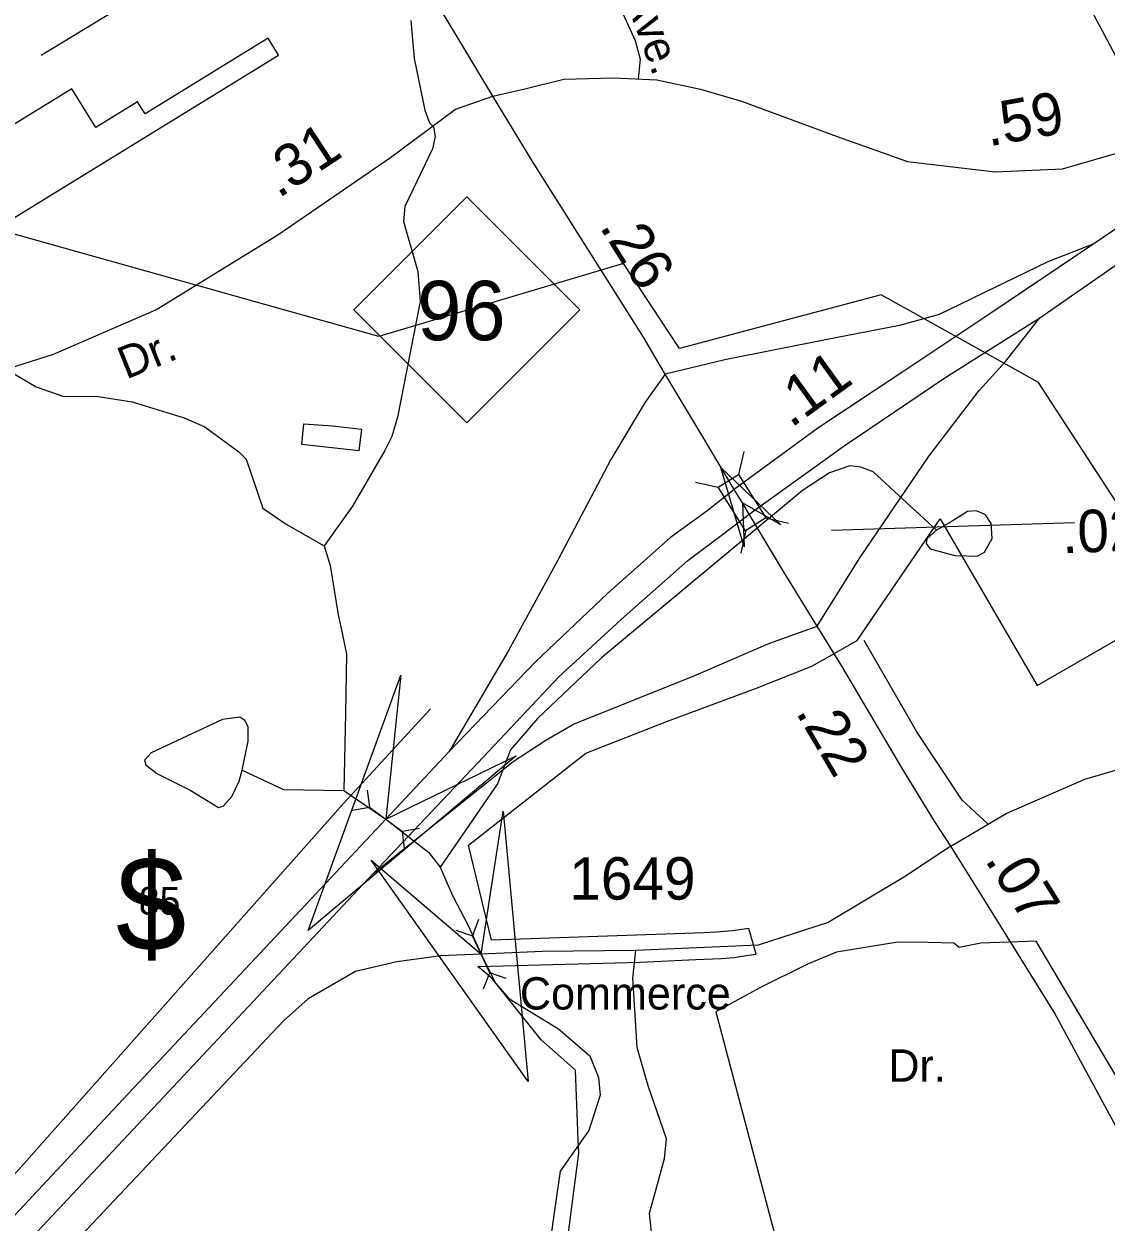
# Model space of a CAD drawing. Extents: x 2056842 to 2160602, y 826753 to 1016856.
# Drawn here: x 2121666 to 2124853, y 924757 to 928285 of the extents above; entities that cross this region are included whole.
import ezdxf

# ---------------------------------------------------------------- set-up
doc = ezdxf.new("R2010")
doc.units = 0
for name, color, linetype in [('Default', 7, 'Continuous'), ('Exist Boundary Political City Limit New', 7, 'Continuous'), ('Exist Cultural Warehouse Building Footprint', 7, 'Continuous'), ('Exist Hydrographic Creek Single Shore', 7, 'Continuous'), ('Exist Hydrographic Misc Water Feature', 7, 'Continuous'), ('Exist Hydrographic Pond Under 1500 Sq Ft', 7, 'Continuous'), ('Exist Road Non-System Type 51', 7, 'Continuous'), ('Exist Road Non-System Type 51 Label', 7, 'Continuous'), ('Exist Road Primary Interstate Divided Center Attributed', 7, 'Continuous'), ('Exist Road Primary Interstate Mileage Hundredths English Label', 7, 'Continuous'), ('Exist Road Primary Interstate Ramp 1 Lane Attributed', 7, 'Continuous'), ('Exist Road Primary Interstate Shield CELL', 7, 'Continuous'), ('Exist Road Primary NC Attributed', 7, 'Continuous'), ('Exist Road Primary NC Service Mileage Hundredths English Label', 7, 'Continuous'), ('Exist Road Primary NC Shield CELL', 7, 'Continuous'), ('Exist Road Primary NC Shield Number Label', 7, 'Continuous'), ('Exist Road Primary NC Structure Standard Bridge CELL', 7, 'Continuous'), ('Exist Road Secondary Mileage Hundredths English Label', 7, 'Continuous'), ('Exist Road Secondary Structure Culvert Attributed CELL', 7, 'Continuous'), ('Exist Road Secondary Structure Culvert CELL', 7, 'Continuous'), ('Exist Road Secondary Structure Standard Bridge Attributed CELL', 7, 'Continuous'), ('Exist Road Secondary Type 51 Attributed', 7, 'Continuous'), ('Exist Road Secondary Type 51 Label', 7, 'Continuous'), ('Exist Road Secondary Type 51 Number Label', 7, 'Continuous'), ('Map Preparation Boundary City Limit Buffer Line', 7, 'Continuous')]:
    doc.layers.add(name, color=color, linetype=linetype)

msp = doc.modelspace()

# ---------------------------------------------------------------- linework, layer by layer
at = {"layer": 'Exist Boundary Political City Limit New'}
for points in [[(2125792.2, 928563.6), (2126076.5, 928147.2), (2126232.2, 927927.1), (2126756.8, 927155.1), (2126881.2, 925872.1), (2126306.5, 925275.4), (2126270.5, 925161.9), (2126083.2, 925186.1), (2126042.8, 925143.9), (2125781.8, 925172.1), (2125756, 925408.6), (2125753.2, 925471.6), (2125631.5, 925467.4), (2125552.2, 925464.7), (2125203.2, 925452.8), (2125207.5, 925321.9), (2125000, 925197.4), (2124907.5, 925145.3), (2124647.5, 925583.7), (2124484, 925577.7), (2124420.2, 925565.4)], [(2124120.2, 926469.4), (2124364.5, 926827.5), (2124650.2, 926336.9), (2124998.2, 926537.6), (2125078.5, 926577.8), (2124654.5, 927228.9), (2124190.5, 927487.6), (2123597.2, 927329.4), (2123431.5, 927580), (2122710.8, 927365.2), (2120706, 927927.8), (2120737.2, 927816), (2120965.2, 927337), (2120750.8, 927278.8), (2120793.2, 927110.7), (2120338.8, 926993.2), (2120149, 927912.1), (2119835, 927953.7), (2119526.2, 927983.9)], [(2123252.5, 924590.4), (2123299.8, 924959.8), (2123298, 925000), (2123290, 925203.9), (2123189, 925293.1), (2123044.2, 925474.9), (2123003, 925508.9), (2123480.8, 925522.4), (2123644.5, 925529.8), (2123719.5, 925532.6), (2123756.8, 925535.6), (2123793.2, 925541.3), (2123822.8, 925545.2), (2123801.2, 925621.1), (2123752.5, 925614.5), (2123705.8, 925610.1), (2123669.5, 925608.2), (2123043, 925587.2), (2122975.5, 925866.6), (2123320.8, 926137.4), (2123561, 926231.4), (2123820.8, 926327.9), (2123986.2, 926393.7), (2124120.2, 926469.4)], [(2124420.2, 925565.4), (2124404.5, 925578.4), (2124329.8, 925579.8), (2124240.2, 925580.9), (2124059.2, 925551.7), (2123974, 925516.2), (2123833.8, 925446.5), (2123703.5, 925376.2), (2124009.5, 924220.8), (2124020.2, 924220.8), (2124211.5, 924215.6), (2124228, 923688.4), (2124400, 923690.5), (2124478.8, 923691.5), (2124569.5, 923692.6), (2124736.2, 923696), (2124917.8, 923695.5)]]:
    msp.add_lwpolyline(points, dxfattribs=at)
at = {"layer": 'Exist Cultural Warehouse Building Footprint'}
msp.add_lwpolyline([(2122385.2, 928243.1), (2122022.8, 928020.2), (2122000.7, 928056), (2121877.1, 927980), (2121806.6, 928094.5), (2121517.5, 927916.8), (2121547.6, 927867.9), (2121506.9, 927842.9), (2121599.6, 927692.2), (2122415.4, 928193.9)], close=True, dxfattribs=at)
at = {"layer": 'Exist Hydrographic Creek Single Shore'}
for points in [[(2122805.2, 928295.7), (2122815.6, 928183.7), (2122846.4, 928031.9), (2122860.7, 927994), (2122872.6, 927982), (2122876.7, 927954.1), (2122868.9, 927918), (2122787.7, 927747.7), (2122783.9, 927703.7), (2122826.5, 927555.9), (2122832.9, 927467.9), (2122766.4, 927127.6), (2122749.1, 927070.3), (2122728.9, 927029.5), (2122633.8, 926865.1), (2122550.1, 926748.7)], [(2121091.4, 927380.9), (2121131.9, 927364.4), (2121218.1, 927344.2), (2121304.2, 927320.1), (2121424.5, 927303.6), (2121469.8, 927309.9), (2121566.3, 927296), (2121701.9, 927216.7), (2121780.1, 927189.1), (2121884.1, 927187.6), (2121984.2, 927172.1), (2122137.9, 927125.6), (2122198.7, 927098.9), (2122298.8, 927025.4), (2122320.3, 927003.9), (2122369.4, 926859.6), (2122437.7, 926811.9), (2122549.9, 926748.6)], [(2122549.9, 926748.6), (2122568, 926690.8), (2122590.9, 926544.6), (2122599.5, 926509.5), (2122616.2, 926428.9), (2122613.2, 926255.4), (2122608.2, 926027.7)], [(2122608.2, 926027.7), (2122732, 925942.8), (2122857.2, 925845.9), (2122891.4, 925802.1)], [(2122891.4, 925802.1), (2122928.4, 925718.3), (2122974.5, 925630.1), (2123012.2, 925545.2), (2123055.6, 925459.1), (2123093.7, 925415), (2123240.2, 925325.7), (2123332.4, 925246.3), (2123358.6, 925182.4), (2123363.1, 925130.5), (2123329.4, 925026.2), (2123245.5, 924906.2), (2123232.2, 924817.9), (2123212.5, 924679.4), (2123207.8, 924509.7)]]:
    msp.add_lwpolyline(points, dxfattribs=at)
at = {"layer": 'Exist Hydrographic Misc Water Feature'}
msp.add_line((2122606.3, 925987.9), (2122863.5, 926268.3), dxfattribs=at)
for points in [[(2124354.3, 926794), (2124166.9, 926965.8), (2124130.8, 926979.7), (2124098.9, 926983.5), (2124039, 926963.3), (2123959.2, 926911), (2123367.4, 926418.3), (2123178.2, 926239.5), (2123098.6, 926147.3), (2123061.1, 926047.1), (2122891.4, 925802.1)], [(2124354.3, 926794), (2124325.2, 926768.7), (2124323.9, 926754.7), (2124335.3, 926739.5), (2124407.5, 926719.3), (2124473.3, 926718), (2124494.9, 926729.4), (2124517.7, 926770), (2124515.1, 926814.3), (2124498.7, 926839.7), (2124472.1, 926851.1), (2124445.5, 926849.8), (2124392.3, 926815.6), (2124354.3, 926794)], [(2122309, 926087.8), (2122326.5, 926173), (2122326.5, 926214.8), (2122316.4, 926233.8), (2122301.2, 926243.9), (2122250.5, 926236.3), (2122040.3, 926138.7), (2122021.3, 926117.2), (2122025.1, 926103.3), (2122056.7, 926077.9), (2122155.5, 926028.5), (2122239.1, 925977.8), (2122253, 925981.6), (2122278.4, 926009.5), (2122299.9, 926055.1), (2122309, 926087.8)], [(2122309, 926087.8), (2122430.4, 926031), (2122608.2, 926027.7)], [(2120836.7, 924363.3), (2120883.6, 924297.4), (2120925.4, 924260.7), (2120959.1, 924246), (2121034.3, 924259.4), (2121130.9, 924326.8), (2121347.9, 924571.6), (2122606.3, 925987.9)]]:
    msp.add_lwpolyline(points, dxfattribs=at)
at = {"layer": 'Exist Hydrographic Pond Under 1500 Sq Ft'}
for points in [[(2122484.5, 927047.1), (2122490, 927107.1), (2122574.2, 927101.7)], [(2122574.2, 927101.7), (2122660.3, 927092), (2122652.4, 927027.9)], [(2122652.4, 927027.9), (2122484.5, 927047.1)]]:
    msp.add_lwpolyline(points, dxfattribs=at)
at = {"layer": 'Exist Road Non-System Type 51'}
for points in [[(2124653.7, 928618), (2124801, 928343), (2124953.7, 928055.4), (2125011.5, 927955), (2125110.8, 927785.6), (2125207.5, 927611.8), (2125260.1, 927520.8)], [(2122296.1, 928547.9), (2122030.2, 928384.3), (2121716.8, 928192.9)], [(2123414.3, 928350.2), (2123466.4, 928236.9), (2123480.8, 928181.2), (2123475.2, 928123.2)], [(2124505.9, 925928.5), (2124429.2, 925999), (2124296.3, 926200.3), (2124140.9, 926469.1)], [(2123467.3, 925555.9), (2123458.3, 925475), (2123470.9, 925271.9), (2123503.2, 925158.6), (2123557.1, 925002.2), (2123551.7, 924942.9), (2123528.3, 924856.6), (2123507.7, 924782), (2123516.7, 924699.3), (2123538.2, 924641.8), (2123601.1, 924593.3), (2123667.6, 924582.5), (2123750.2, 924577.1), (2123827.4, 924566.3), (2123870.5, 924533.9), (2123893.9, 924469.2)]]:
    msp.add_lwpolyline(points, dxfattribs=at)
at = {"layer": 'Exist Road Primary Interstate Divided Center Attributed'}
for points in [[(2124658.7, 927420), (2125364.9, 927910.7), (2125763.4, 928186.2), (2126906.1, 928954.9), (2127318.2, 929233.9), (2127916.6, 929621), (2128634.6, 930071.1), (2129010.7, 930308.7), (2130069.2, 930982.8), (2131054.1, 931604.2), (2131623.7, 931963.4), (2132040, 932228.1), (2132905.5, 932777.6), (2133294.6, 933019.9)], [(2132912.4, 932901.8), (2132619.2, 932709.3), (2132013.7, 932321.5), (2131594.1, 932054.6), (2131014.4, 931688.7), (2129999, 931034.1), (2129023.7, 930416.4), (2128551.8, 930112.5), (2127877, 929691.2), (2127267.8, 929300.6), (2126832.4, 929005.3), (2125718.5, 928252.8), (2125089.2, 927822), (2124817.1, 927637.8)], [(2124817.1, 927637.8), (2124513.7, 927433.7), (2124254.6, 927260.8), (2124004.4, 927095.2), (2123758.3, 926914.6)], [(2123802, 926841.9), (2124081.8, 927043), (2124378.7, 927242.8), (2124658.7, 927420)], [(2123758.3, 926914.6), (2123676.9, 926850.4), (2123570.7, 926773), (2123385.4, 926609.1), (2123171.3, 926405.7), (2122918.4, 926142.9)], [(2122694.4, 925782.8), (2123019.2, 926126.7), (2123241.4, 926362.5), (2123425, 926531.7), (2123621.1, 926704.6), (2123723.7, 926782), (2123802, 926841.9)], [(2122918.4, 926142.9), (2122732, 925942.8), (2122570.2, 925770.2), (2121914.3, 925071.7), (2121264.7, 924376.8), (2121046, 924146.4), (2120484.6, 923550.5), (2119814.3, 922835.8), (2119043.2, 922016.6), (2118408, 921339.7), (2117994.1, 920902.3), (2117625.2, 920499), (2117450.6, 920288.4), (2117228.4, 920007.5), (2116931.5, 919611.5), (2116586.9, 919138)], [(2116090.5, 918312.4), (2116180.2, 918435.9), (2116398.8, 918731.1), (2116662.4, 919091.2), (2116963.8, 919514.2), (2117246.4, 919892.3), (2117484.8, 920198.3), (2117686.4, 920434.2), (2118042.7, 920828.4), (2118519.5, 921337.9), (2119185.3, 922040), (2119884.5, 922790.7), (2120553, 923501.9), (2121083.8, 924063.5), (2121347.5, 924348), (2122002.5, 925044.7), (2122694.4, 925782.8)]]:
    msp.add_lwpolyline(points, dxfattribs=at)
at = {"layer": 'Exist Road Primary Interstate Ramp 1 Lane Attributed'}
for points in [[(2124817.1, 927637.8), (2124681.4, 927585), (2124362.2, 927430), (2124244.6, 927396.8), (2124026.9, 927355), (2123730.6, 927295.7), (2123555, 927254.2)], [(2124002.5, 926511.8), (2124128.3, 926712.5), (2124332.6, 927013.1), (2124479.4, 927205.8), (2124557.5, 927291.2), (2124658.7, 927420)], [(2123555, 927254.2), (2123496.1, 927171.3), (2123394.6, 927002.3), (2123238.7, 926706.2), (2123091.9, 926437.9), (2122918.4, 926142.9)], [(2122694.4, 925782.8), (2123107.1, 926113.4), (2123203.3, 926176.3), (2123285, 926223.1), (2123642, 926366.4), (2123860.3, 926460.8), (2124002.5, 926511.8)]]:
    msp.add_lwpolyline(points, dxfattribs=at)
at = {"layer": 'Exist Road Primary NC Attributed'}
for points in [[(2123047.2, 928073), (2122952.5, 928229.7), (2122572.7, 928861.4), (2122416.5, 929114.8), (2122096.5, 929636.8)], [(2123555, 927254.2), (2123490.4, 927362.6), (2123166.2, 927877.5), (2123047.2, 928073)], [(2123758.3, 926914.6), (2123668.2, 927064.3), (2123555, 927254.2)], [(2123802, 926841.9), (2123782.3, 926874.7), (2123758.3, 926914.6)], [(2124002.5, 926511.8), (2123897.5, 926682.1), (2123802, 926841.9)], [(2124396, 925863.3), (2124347.5, 925937), (2124254.1, 926091.6), (2124077.1, 926390.9), (2124002.5, 926511.8)], [(2125826.8, 923354.7), (2125806.1, 923434.7), (2125747.7, 923577.6), (2125683, 923726.8), (2125578.9, 923915.6), (2125351.6, 924292.2), (2125170.2, 924590.6), (2124876.5, 925049.9), (2124700.4, 925375.2), (2124503.7, 925690.7), (2124396, 925863.3)]]:
    msp.add_lwpolyline(points, dxfattribs=at)
at = {"layer": 'Exist Road Primary NC Service Mileage Hundredths English Label'}
msp.add_line((2124044.1, 926794.6), (2124760.2, 926817), dxfattribs=at)
at = {"layer": 'Exist Road Primary NC Shield CELL'}
msp.add_lwpolyline([(2122637.1, 927443.5), (2122970.1, 927776.5), (2123303.1, 927443.5), (2122970.1, 927110.5)], close=True, dxfattribs=at)
at = {"layer": 'Exist Road Primary NC Structure Standard Bridge CELL'}
for p, q in [((2123786.2, 927025.7), (2123770.8, 926958.4)), ((2123643.8, 926936.1), (2123711.1, 926920.8)), ((2123851, 926830.3), (2123918.3, 926815)), ((2123792.6, 926793.6), (2123777.3, 926726.3))]:
    msp.add_line(p, q, dxfattribs=at)
msp.add_lwpolyline([(2123770.8, 926958.4), (2123851.3, 926830.5), (2123791.6, 926792.9), (2123711.1, 926920.8)], close=True, dxfattribs=at)
at = {"layer": 'Exist Road Secondary Structure Culvert Attributed CELL'}
for points in [[(2123115.2, 926129.8), (2122502.9, 925615), (2122775.8, 926367), (2122732, 925942.8)], [(2123076.9, 925966.7), (2123151, 925170.1), (2122688.6, 925822.9), (2123012.2, 925545.2)]]:
    msp.add_lwpolyline(points, close=True, dxfattribs=at)
at = {"layer": 'Exist Road Secondary Structure Culvert CELL'}
for p, q in [((2122677.1, 926029.1), (2122683.3, 925978.7)), ((2122633.4, 925969.8), (2122683.3, 925978.7)), ((2122683.3, 925978.7), (2122780.7, 925907)), ((2122830.6, 925915.9), (2122780.7, 925907)), ((2122786.9, 925856.6), (2122780.7, 925907)), ((2123005.2, 925647.3), (2122986.6, 925600)), ((2122938.4, 925616.1), (2122986.6, 925600)), ((2123037.7, 925490.5), (2122986.6, 925600)), ((2123019.1, 925443.2), (2123037.7, 925490.5)), ((2123085.9, 925474.4), (2123037.7, 925490.5))]:
    msp.add_line(p, q, dxfattribs=at)
at = {"layer": 'Exist Road Secondary Structure Standard Bridge Attributed CELL'}
msp.add_lwpolyline([(2123787.5, 926744.9), (2123718.9, 926978.9), (2123895.3, 926810.5), (2123782.3, 926874.7)], close=True, dxfattribs=at)
at = {"layer": 'Exist Road Secondary Type 51 Attributed'}
for points in [[(2123047.2, 928073), (2123140.8, 928094.5), (2123255.7, 928123.2), (2123401.2, 928126.8), (2123529.6, 928120.5), (2123658.9, 928093.6), (2123779.2, 928057.6), (2124061.1, 927953.4), (2124268.5, 927880.6), (2124527.1, 927850.1), (2124724.7, 927859), (2124908.7, 927912.1), (2125072.2, 927980.3), (2125393.6, 928187), (2126340.9, 928804.3), (2127140.9, 929331.7), (2127519.8, 929572.5), (2127655.3, 929664.7), (2127706.8, 929698.3)], [(2117322.1, 926547.8), (2117515.1, 926509.2), (2117748.6, 926457.1), (2117912, 926431.9), (2118111.3, 926439.1), (2118277.4, 926449), (2118686.8, 926542.4), (2119063.9, 926630.5), (2119670, 926773.3), (2120172.8, 926897.3), (2120954.8, 927099.5), (2121533, 927243.2), (2121753, 927312.4), (2122054.6, 927443.6), (2122413.8, 927664.6), (2122745.1, 927891.9), (2122937.2, 928033.9), (2123047.2, 928073)], [(2124396, 925863.3), (2124559.4, 925960.3), (2124791.2, 926061), (2125106.4, 926153.6), (2125314.8, 926175.1), (2125544.7, 926164.4), (2125722.6, 926139.2), (2125934.8, 926071.8)], [(2124396, 925863.3), (2124259.4, 925773.4), (2124034.9, 925638.6), (2123828.3, 925572.1), (2123467.3, 925555.9), (2123193.3, 925553.2), (2123012.2, 925545.2), (2122893.3, 925540.6), (2122764, 925522.6), (2122642.7, 925494.8), (2122502.6, 925413.9), (2122430.8, 925349.2), (2119856.7, 922619.5)]]:
    msp.add_lwpolyline(points, dxfattribs=at)
at = {"layer": 'Map Preparation Boundary City Limit Buffer Line'}
for points in [[(2125792.2, 928563.6), (2126076.5, 928147.2), (2126232.2, 927927.1), (2126756.8, 927155.1), (2126881.2, 925872.1), (2126306.5, 925275.4), (2126270.5, 925161.9), (2126083.2, 925186.1), (2126042.8, 925143.9), (2125781.8, 925172.1), (2125756, 925408.6), (2125753.2, 925471.6), (2125631.5, 925467.4), (2125552.2, 925464.7), (2125203.2, 925452.8), (2125207.5, 925321.9), (2125000, 925197.4), (2124907.5, 925145.3), (2124647.5, 925583.7), (2124484, 925577.7), (2124420.2, 925565.4)], [(2124120.2, 926469.4), (2124364.5, 926827.5), (2124650.2, 926336.9), (2124998.2, 926537.6), (2125078.5, 926577.8), (2124654.5, 927228.9), (2124190.5, 927487.6), (2123597.2, 927329.4), (2123431.5, 927580), (2122710.8, 927365.2), (2120706, 927927.8), (2120737.2, 927816), (2120965.2, 927337), (2120750.8, 927278.8), (2120793.2, 927110.7), (2120338.8, 926993.2), (2120149, 927912.1), (2119835, 927953.7), (2119526.2, 927983.9)], [(2123252.5, 924590.4), (2123299.8, 924959.8), (2123298, 925000), (2123290, 925203.9), (2123189, 925293.1), (2123044.2, 925474.9), (2123003, 925508.9), (2123480.8, 925522.4), (2123644.5, 925529.8), (2123719.5, 925532.6), (2123756.8, 925535.6), (2123793.2, 925541.3), (2123822.8, 925545.2), (2123801.2, 925621.1), (2123752.5, 925614.5), (2123705.8, 925610.1), (2123669.5, 925608.2), (2123043, 925587.2), (2122975.5, 925866.6), (2123320.8, 926137.4), (2123561, 926231.4), (2123820.8, 926327.9), (2123986.2, 926393.7), (2124120.2, 926469.4)], [(2124420.2, 925565.4), (2124404.5, 925578.4), (2124329.8, 925579.8), (2124240.2, 925580.9), (2124059.2, 925551.7), (2123974, 925516.2), (2123833.8, 925446.5), (2123703.5, 925376.2), (2124009.5, 924220.8), (2124020.2, 924220.8), (2124211.5, 924215.6), (2124228, 923688.4), (2124400, 923690.5), (2124478.8, 923691.5), (2124569.5, 923692.6), (2124736.2, 923696), (2124917.8, 923695.5)]]:
    msp.add_lwpolyline(points, dxfattribs=at)

# ---------------------------------------------------------------- texts
at = {"layer": 'Default'}
msp.add_text('$', height=278.9, dxfattribs=at).set_placement((2121936.6, 925554.9))
at = {"layer": 'Exist Road Non-System Type 51 Label'}
msp.add_text('Ave.', height=95, rotation=290.2342, dxfattribs=at).set_placement((2123432.8, 928366.8))
at = {"layer": 'Exist Road Primary Interstate Mileage Hundredths English Label'}
msp.add_text('.11', height=125, rotation=35.8716, dxfattribs=at).set_placement((2123925.3, 927093.6))
at = {"layer": 'Exist Road Primary Interstate Shield CELL'}
msp.add_text('85', height=82.02, dxfattribs=at).set_placement((2122004.3, 925661.7))
at = {"layer": 'Exist Road Primary NC Service Mileage Hundredths English Label'}
for s, rotation, p in [('.26', 302.1937, (2123359.3, 927688.1)), ('.02', 2.2487, (2124724.8, 926726)), ('.22', 300.5906, (2123937.4, 926258.8)), ('.07', 301.9433, (2124494.6, 925823.5))]:
    msp.add_text(s, height=125, rotation=rotation, dxfattribs=at).set_placement(p)
at = {"layer": 'Exist Road Primary NC Shield Number Label'}
msp.add_text('96', height=175, dxfattribs=at).set_placement((2122824.2, 927353.8))
at = {"layer": 'Exist Road Secondary Mileage Hundredths English Label'}
for s, rotation, p in [('.59', 10.2781, (2124507.6, 927924.3)), ('.31', 33.328, (2122415.5, 927769.8))]:
    msp.add_text(s, height=125, rotation=rotation, dxfattribs=at).set_placement(p)
at = {"layer": 'Exist Road Secondary Type 51 Label'}
msp.add_text('Dr.', height=95, rotation=21.9323, dxfattribs=at).set_placement((2121966.9, 927237.9))
for s, p in [('Commerce', (2123126.7, 925382.6)), ('Dr.', (2124212, 925170))]:
    msp.add_text(s, height=95, dxfattribs=at).set_placement(p)
at = {"layer": 'Exist Road Secondary Type 51 Number Label'}
msp.add_text('1649', height=125, dxfattribs=at).set_placement((2123272.2, 925706.2))

doc.saveas('drawing.dxf')
